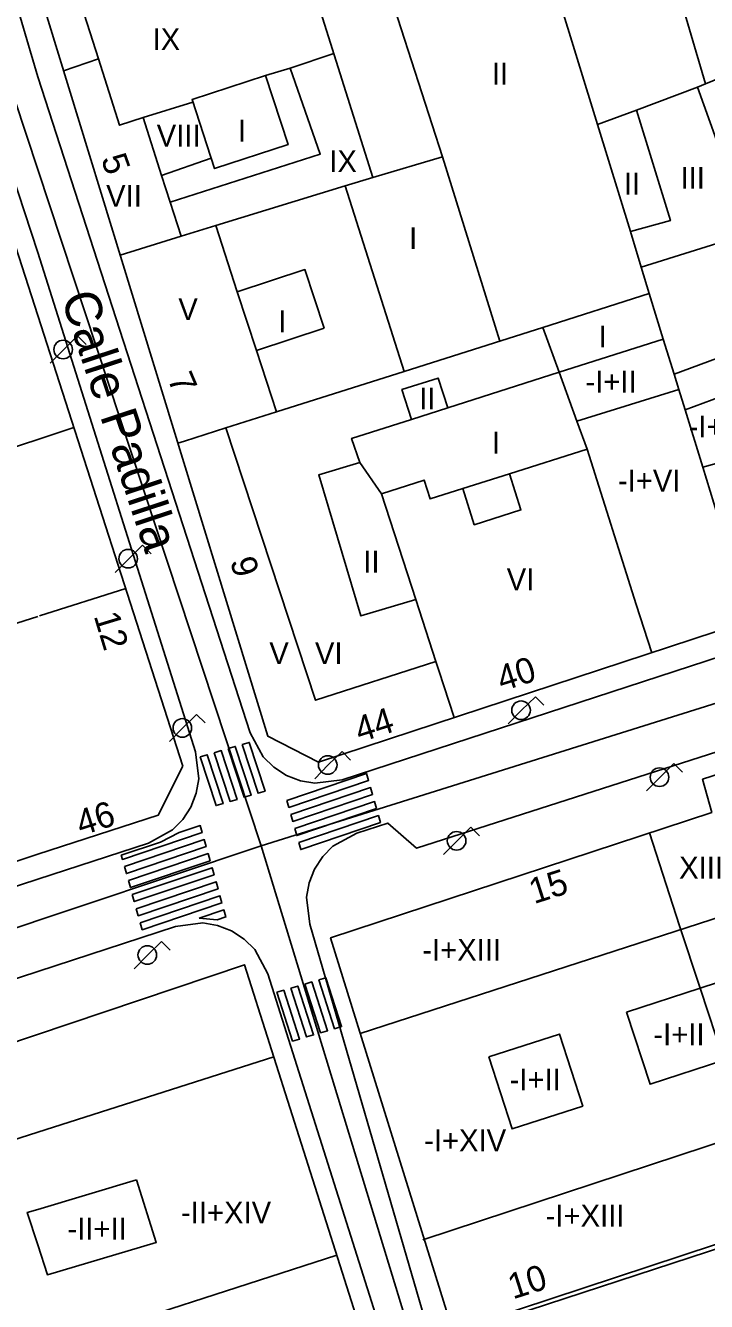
# Model space of a CAD drawing. Extents: x 282771 to 285132, y 4823109 to 4825496.
# Drawn here: x 284890.2 to 284936.9, y 4824049.5 to 4824137.1 of the extents above; entities that cross this region are included whole.
import ezdxf

# ---------------------------------------------------------------- set-up
doc = ezdxf.new("R2010")
doc.units = 0
for name, color, linetype in [('ACERA-BORDILLO', 7, 'Continuous'), ('CALLE-EJE', 7, 'Continuous'), ('CALLE-TEXTO', 7, 'Continuous'), ('EDIFICIO', 7, 'Continuous'), ('FAROLA', 7, 'Continuous'), ('INTERIOR-EDIFICIO', 7, 'Continuous'), ('MEDIANERA', 7, 'Continuous'), ('NUM-LOCAL', 7, 'Continuous'), ('NUM-PORTAL', 7, 'Continuous'), ('PASO-PEATONES', 7, 'Continuous'), ('TXT-ALTURA-EDIFICIO', 7, 'Continuous')]:
    doc.layers.add(name, color=color, linetype=linetype)

msp = doc.modelspace()

# ---------------------------------------------------------------- linework, layer by layer
at = {"layer": 'ACERA-BORDILLO'}
for points in [[(284871.639, 4824180.837), (284891.08, 4824121.51), (284901.9, 4824087.257), (284902.12, 4824085.407), (284901.951, 4824084.419), (284901.579, 4824083.466), (284901.021, 4824082.609), (284900.317, 4824081.897), (284898.684, 4824080.998), (284891.079, 4824078.514), (284873.367, 4824072.73), (284873.039, 4824072.638)], [(284959.733, 4824100.938), (284911.954, 4824085.345), (284910.093, 4824085.108), (284909.096, 4824085.272), (284908.133, 4824085.643), (284907.267, 4824086.204), (284906.548, 4824086.914), (284905.646, 4824088.559), (284891.08, 4824133.578), (284886.07, 4824150.509)], [(284960.736, 4824094.665), (284917.049, 4824080.658), (284915.088, 4824082.373), (284912.954, 4824081.675), (284911.326, 4824080.78), (284910.623, 4824080.07), (284910.065, 4824079.217), (284909.692, 4824078.268), (284909.52, 4824077.284), (284909.733, 4824075.438), (284917.433, 4824048.964), (284918.222, 4824047.595), (284919.511, 4824046.514), (284921.098, 4824045.957), (284922.678, 4824045.975), (284923.534, 4824048.551), (284970.259, 4824063.838)], [(284877.72, 4824067.83), (284891.079, 4824072.193), (284900.533, 4824075.281), (284902.402, 4824075.518), (284903.403, 4824075.351), (284904.37, 4824074.975), (284905.238, 4824074.408), (284905.957, 4824073.691), (284906.853, 4824072.034), (284914.666, 4824047.304)]]:
    msp.add_lwpolyline(points, dxfattribs=at)
at = {"layer": 'CALLE-EJE'}
for points in [[(284906.399, 4824080.808), (284886.24, 4824141.849)], [(284906.399, 4824080.808), (284981.689, 4824104.441)], [(284906.399, 4824080.808), (284868.939, 4824068.277)], [(284918.099, 4824042.428), (284906.399, 4824080.808)]]:
    msp.add_lwpolyline(points, dxfattribs=at)
at = {"layer": 'EDIFICIO'}
for points in [[(284888.73, 4824147.259), (284891.08, 4824139.759), (284906.857, 4824088.324), (284910.323, 4824086.546), (284961.684, 4824103.419), (284963.21, 4824105.478), (284961.09, 4824112.849), (284960.47, 4824114.749), (284958.07, 4824122.369), (284952.66, 4824139.559), (284948.73, 4824152.049), (284946, 4824160.719), (284943.51, 4824168.619), (284940.76, 4824177.399), (284939.04, 4824182.869), (284938.25, 4824185.449), (284934.6, 4824197.46), (284932.04, 4824199.01), (284905.88, 4824191.179)], [(284901.033, 4824086.281), (284891.079, 4824117.183), (284884.761, 4824136.8), (284874.01, 4824133.798), (284870.6, 4824132.868), (284865.16, 4824131.388), (284861.01, 4824130.258), (284852.74, 4824127.358), (284849.79, 4824126.338), (284848.789, 4824124.428), (284853.349, 4824114.098), (284856.399, 4824107.168), (284859.099, 4824101.058), (284861.939, 4824094.638), (284864.619, 4824088.568), (284867.509, 4824082.028), (284870.63, 4824074.97), (284872.81, 4824074.18), (284891.079, 4824080.243), (284899.35, 4824082.908), (284901.033, 4824086.281)], [(284975.728, 4824066.054), (284967.3, 4824092.847), (284955.278, 4824088.933), (284954.492, 4824091.117), (284936.675, 4824085.377), (284937.297, 4824083.098), (284911.159, 4824074.487), (284919.557, 4824047.518), (284975.728, 4824066.054)], [(284888.04, 4824037.232), (284913.828, 4824045.655), (284905.268, 4824072.651), (284876.57, 4824062.985), (284888.04, 4824037.232)]]:
    msp.add_lwpolyline(points, dxfattribs=at)
at = {"layer": 'FAROLA'}
for p, q in [((284893.801, 4824115.788), (284892.861, 4824114.858)), ((284894.391, 4824115.198), (284893.801, 4824115.788)), ((284892.861, 4824114.858), (284891.931, 4824113.918)), ((284898.264, 4824101.439), (284897.324, 4824100.509)), ((284898.854, 4824100.849), (284898.264, 4824101.439)), ((284897.324, 4824100.509), (284896.394, 4824099.569)), ((284925.204, 4824091.042), (284924.264, 4824090.112)), ((284925.794, 4824090.452), (284925.204, 4824091.042)), ((284901.976, 4824089.83), (284901.036, 4824088.9)), ((284902.566, 4824089.24), (284901.976, 4824089.83)), ((284924.264, 4824090.112), (284923.334, 4824089.172)), ((284901.036, 4824088.9), (284900.106, 4824087.96)), ((284911.947, 4824087.286), (284911.007, 4824086.356)), ((284912.537, 4824086.696), (284911.947, 4824087.286)), ((284911.007, 4824086.356), (284910.077, 4824085.416)), ((284934.697, 4824086.447), (284933.757, 4824085.517)), ((284935.287, 4824085.857), (284934.697, 4824086.447)), ((284933.757, 4824085.517), (284932.827, 4824084.577)), ((284920.785, 4824082.085), (284919.845, 4824081.155)), ((284921.375, 4824081.495), (284920.785, 4824082.085)), ((284919.845, 4824081.155), (284918.915, 4824080.215)), ((284899.574, 4824074.25), (284898.634, 4824073.32)), ((284900.164, 4824073.66), (284899.574, 4824074.25)), ((284898.634, 4824073.32), (284897.704, 4824072.38))]:
    msp.add_line(p, q, dxfattribs=at)
for centre in [(284892.821, 4824114.858), (284897.284, 4824100.509), (284924.224, 4824090.112), (284900.996, 4824088.9), (284910.967, 4824086.356), (284933.717, 4824085.517), (284919.805, 4824081.155), (284898.594, 4824073.32)]:
    msp.add_circle(centre, 0.638, dxfattribs=at)
at = {"layer": 'INTERIOR-EDIFICIO'}
for points in [[(284939.62, 4824134.199), (284936.88, 4824133.079), (284921.56, 4824185.129), (284919.15, 4824184.419), (284919.37, 4824183.649), (284909.38, 4824181.009)], [(284905.98, 4824152.299), (284914.07, 4824126.669), (284912.16, 4824126.079), (284916.199, 4824113.359), (284925.72, 4824116.379), (284926.839, 4824113.299), (284919.199, 4824110.859), (284918.539, 4824112.899), (284916.059, 4824112.108), (284916.719, 4824110.068), (284912.599, 4824108.758), (284913.159, 4824107.098), (284910.349, 4824106.268), (284913.229, 4824096.578), (284916.999, 4824097.718), (284914.659, 4824104.958), (284917.579, 4824105.898), (284917.989, 4824104.608), (284920.239, 4824105.318), (284921.019, 4824102.838), (284924.219, 4824103.858), (284923.439, 4824106.339), (284928.759, 4824108.029), (284928.049, 4824109.949), (284935.049, 4824112.119), (284934.72, 4824113.169), (284942.37, 4824115.999)], [(284906.7, 4824133.649), (284908.25, 4824128.919), (284903.203, 4824127.276), (284901.66, 4824132.009), (284906.7, 4824133.649)], [(284910.719, 4824116.318), (284909.4, 4824120.339), (284904.76, 4824118.828), (284906.079, 4824114.798), (284910.719, 4824116.318)], [(284931.459, 4824069.398), (284933.069, 4824064.458), (284938.119, 4824066.098), (284936.509, 4824071.038), (284931.459, 4824069.398)], [(284922.009, 4824066.328), (284923.609, 4824061.388), (284928.459, 4824062.958), (284926.859, 4824067.898), (284922.009, 4824066.328)], [(284897.849, 4824057.888), (284899.209, 4824053.588), (284891.749, 4824051.388), (284891.079, 4824053.438), (284890.359, 4824055.658), (284891.079, 4824055.868), (284897.849, 4824057.888)]]:
    msp.add_lwpolyline(points, dxfattribs=at)
at = {"layer": 'MEDIANERA'}
for p, q in [((284918.84, 4824128.079), (284910.59, 4824153.649)), ((284929.46, 4824130.289), (284925.54, 4824143.039)), ((284908.4, 4824134.159), (284911.38, 4824135.179)), ((284892.849, 4824133.991), (284895.24, 4824134.809)), ((284906.7, 4824133.649), (284908.4, 4824134.159)), ((284936.32, 4824132.859), (284932.13, 4824131.289)), ((284936.88, 4824133.079), (284936.32, 4824132.859)), ((284936.32, 4824132.859), (284939.28, 4824124.579)), ((284899.57, 4824126.808), (284898.31, 4824130.768)), ((284932.13, 4824131.289), (284929.46, 4824130.289)), ((284931.72, 4824122.949), (284929.46, 4824130.289)), ((284918.84, 4824128.079), (284914.07, 4824126.669)), ((284922.76, 4824115.439), (284918.84, 4824128.079)), ((284900.16, 4824124.968), (284899.57, 4824126.808)), ((284912.16, 4824126.079), (284903.3, 4824123.358)), ((284900.92, 4824122.628), (284900.16, 4824124.968)), ((284903.3, 4824123.358), (284900.92, 4824122.628)), ((284903.3, 4824123.358), (284904.76, 4824118.828)), ((284932.47, 4824120.499), (284931.72, 4824122.949)), ((284900.92, 4824122.628), (284896.729, 4824121.341)), ((284933.02, 4824118.699), (284932.47, 4824120.499)), ((284933.02, 4824118.699), (284925.72, 4824116.379)), ((284933.98, 4824115.579), (284933.02, 4824118.699)), ((284933.98, 4824115.579), (284934.72, 4824113.169)), ((284906.079, 4824114.798), (284907.449, 4824110.588)), ((284916.199, 4824113.359), (284907.449, 4824110.588)), ((284935.049, 4824112.119), (284935.469, 4824110.719)), ((284935.469, 4824110.719), (284937.949, 4824111.629)), ((284907.449, 4824110.588), (284903.979, 4824109.488)), ((284919.199, 4824110.859), (284916.719, 4824110.068)), ((284936.679, 4824106.779), (284935.469, 4824110.719)), ((284913.159, 4824107.098), (284914.659, 4824104.958)), ((284939.449, 4824107.549), (284936.679, 4824106.779)), ((284920.239, 4824105.318), (284923.439, 4824106.339)), ((284891.199, 4824096.588), (284897.111, 4824098.456)), ((284916.999, 4824097.718), (284918.389, 4824093.448)), ((284884.319, 4824094.418), (284891.079, 4824096.548)), ((284913.199, 4824067.936), (284939.457, 4824076.461)), ((284917.495, 4824053.768), (284973.666, 4824072.304))]:
    msp.add_line(p, q, dxfattribs=at)
for points in [[(284895.24, 4824134.809), (284893.88, 4824139.109), (284895.49, 4824139.629), (284898.85, 4824140.659), (284898.96, 4824140.329)], [(284898.31, 4824130.768), (284896.69, 4824130.248), (284895.24, 4824134.809)], [(284908.4, 4824134.159), (284910.45, 4824128.259), (284900.16, 4824124.968)], [(284898.31, 4824130.768), (284901.71, 4824131.839), (284901.66, 4824132.009)], [(284932.13, 4824131.289), (284934.47, 4824123.709), (284931.72, 4824122.949)], [(284899.57, 4824126.808), (284902.97, 4824127.989), (284903.21, 4824127.279)], [(284939.28, 4824124.579), (284939.91, 4824122.849), (284932.47, 4824120.499)], [(284933.98, 4824115.579), (284926.839, 4824113.299), (284928.049, 4824109.949)], [(284879.641, 4824104.956), (284891.079, 4824108.688), (284893.554, 4824109.5)], [(284900.691, 4824108.424), (284901.139, 4824108.578), (284903.979, 4824109.488)], [(284903.979, 4824109.488), (284910.139, 4824090.798), (284918.389, 4824093.448)], [(284928.759, 4824108.029), (284932.129, 4824097.359), (284933.195, 4824094.06)], [(284939.923, 4824096.27), (284938.849, 4824099.749), (284937.449, 4824104.309), (284936.679, 4824106.779)], [(284918.389, 4824093.448), (284918.579, 4824092.848), (284919.641, 4824089.607)], [(284933.03, 4824081.691), (284935.099, 4824075.328), (284936.509, 4824071.038), (284941.269, 4824072.588), (284939.457, 4824076.461)], [(284907.268, 4824066.343), (284891.079, 4824061.158), (284879.093, 4824057.319)], [(284884.972, 4824044.121), (284891.079, 4824046.098), (284911.584, 4824052.734)]]:
    msp.add_lwpolyline(points, dxfattribs=at)
at = {"layer": 'PASO-PEATONES'}
for points in [[(284905.103, 4824087.767), (284905.583, 4824087.909), (284906.671, 4824084.562), (284906.191, 4824084.421)], [(284902.225, 4824086.918), (284902.705, 4824087.059), (284903.793, 4824083.713), (284903.313, 4824083.571)], [(284903.184, 4824087.201), (284903.664, 4824087.343), (284904.752, 4824083.996), (284904.273, 4824083.854)], [(284904.144, 4824087.484), (284904.623, 4824087.626), (284905.712, 4824084.279), (284905.232, 4824084.138)], [(284908.166, 4824083.928), (284913.635, 4824085.774), (284913.771, 4824085.292), (284908.301, 4824083.446)], [(284908.436, 4824082.964), (284913.906, 4824084.81), (284914.041, 4824084.328), (284908.65, 4824082.509), (284908.571, 4824082.483)], [(284908.706, 4824082), (284914.176, 4824083.845), (284914.311, 4824083.363), (284908.841, 4824081.518)], [(284908.977, 4824081.036), (284914.446, 4824082.881), (284914.581, 4824082.399), (284909.112, 4824080.553)], [(284896.807, 4824080.175), (284899.498, 4824081.053), (284900.783, 4824081.714), (284902.226, 4824082.201), (284902.361, 4824081.718), (284896.892, 4824079.873)], [(284897.027, 4824079.391), (284902.497, 4824081.236), (284902.632, 4824080.754), (284897.162, 4824078.909)], [(284897.297, 4824078.426), (284902.767, 4824080.272), (284902.902, 4824079.79), (284897.511, 4824077.971), (284897.432, 4824077.946)], [(284897.567, 4824077.462), (284903.037, 4824079.308), (284903.172, 4824078.826), (284897.702, 4824076.98)], [(284897.838, 4824076.498), (284903.307, 4824078.344), (284903.443, 4824077.862), (284897.973, 4824076.016)], [(284898.108, 4824075.534), (284903.578, 4824077.38), (284903.713, 4824076.897), (284898.243, 4824075.052)], [(284902.143, 4824075.84), (284903.848, 4824076.415), (284903.983, 4824075.933), (284903.395, 4824075.735)], [(284908.429, 4824071.043), (284908.909, 4824071.184), (284909.997, 4824067.838), (284909.517, 4824067.696)], [(284909.389, 4824071.326), (284909.868, 4824071.468), (284910.957, 4824068.121), (284910.477, 4824067.98)], [(284910.348, 4824071.609), (284910.828, 4824071.751), (284911.916, 4824068.404), (284911.436, 4824068.263)], [(284907.47, 4824070.76), (284907.949, 4824070.901), (284909.038, 4824067.555), (284908.558, 4824067.413)]]:
    msp.add_lwpolyline(points, close=True, dxfattribs=at)

# ---------------------------------------------------------------- texts
at = {"layer": 'CALLE-TEXTO'}
msp.add_text('Calle Padilla', height=2.5, rotation=288.27649, dxfattribs=at).set_placement((284892.657, 4824118.432))
at = {"layer": 'NUM-LOCAL'}
for s, p in [('44', (284913.167, 4824087.891)), ('46', (284894.052, 4824081.482)), ('15', (284925.112, 4824076.804))]:
    msp.add_text(s, height=1.75, rotation=17.80064, dxfattribs=at).set_placement(p)
at = {"layer": 'NUM-PORTAL'}
for s, rotation, p in [('5', 289.56833, (284895.4, 4824127.942)), ('7', 293.03944, (284899.956, 4824112.852)), ('9', 286.2901, (284904.255, 4824100.357)), ('12', 286.8894, (284894.91, 4824096.583)), ('40', 17.69064, (284922.909, 4824091.391)), ('10', 17.69064, (284923.664, 4824049.685))]:
    msp.add_text(s, height=1.75, rotation=rotation, dxfattribs=at).set_placement(p)
at = {"layer": 'TXT-ALTURA-EDIFICIO'}
for s, p in [('IX', (284898.953, 4824135.399)), ('II', (284922.218, 4824133.029)), ('I', (284904.809, 4824129.119)), ('VIII', (284899.239, 4824128.788)), ('IX', (284911.073, 4824127.029)), ('III', (284935.158, 4824125.889)), ('II', (284931.278, 4824125.489)), ('VII', (284895.77, 4824124.658)), ('I', (284916.548, 4824121.749)), ('V', (284900.721, 4824116.878)), ('I', (284907.578, 4824116.048)), ('I', (284929.548, 4824114.999)), ('-I+II', (284928.636, 4824111.909)), ('II', (284917.238, 4824110.748)), ('-I+II', (284935.716, 4824108.829)), ('I', (284922.218, 4824107.719)), ('-I+VI', (284930.867, 4824105.119)), ('II', (284913.408, 4824099.558)), ('VI', (284923.24, 4824098.348)), ('V', (284906.96, 4824093.278)), ('VI', (284910.09, 4824093.278)), ('XIII', (284935.063, 4824078.568)), ('-I+XIII', (284917.45, 4824072.928)), ('-I+II', (284933.295, 4824067.128)), ('-I+II', (284923.435, 4824064.028)), ('-I+XIV', (284917.573, 4824059.848)), ('-II+XIV', (284900.902, 4824054.908)), ('-I+XIII', (284925.91, 4824054.688)), ('-II+II', (284893.115, 4824053.798))]:
    msp.add_text(s, height=1.5, rotation=0.0006, dxfattribs=at).set_placement(p)

doc.saveas('drawing.dxf')
